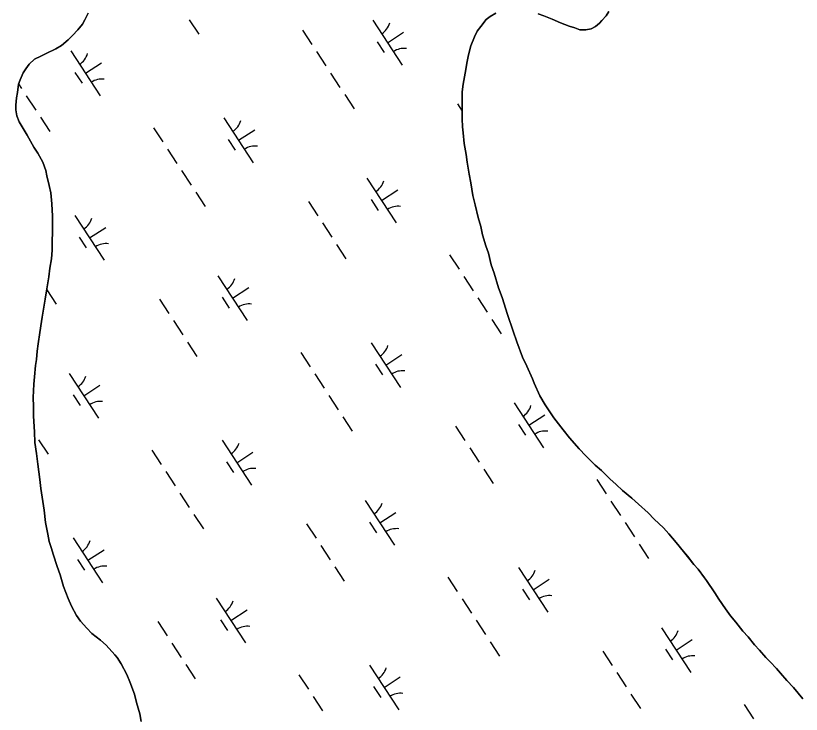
# Model space of a CAD drawing. Extents: x 3945642 to 3966284, y 206476 to 228921.
# Drawn here: x 3953849 to 3954583, y 223342 to 223994 of the extents above; entities that cross this region are included whole.
import ezdxf

# ---------------------------------------------------------------- set-up
doc = ezdxf.new("R2010")
doc.units = 0
doc.layers.add('V-TOPO-SHOR', color=7, linetype='Continuous')
doc.layers.add('V-WETL-SWMP', color=7, linetype='Continuous')

msp = doc.modelspace()

# ---------------------------------------------------------------- linework, layer by layer
at = {"layer": 'V-TOPO-SHOR'}
for points in [[(3953916.62, 223996.26), (3953913.7, 223989.99), (3953911.42, 223986.03), (3953907.17, 223980.74), (3953901.94, 223975.44), (3953898.01, 223971.47), (3953891.79, 223966.17), (3953886.54, 223962.84), (3953877.35, 223958.51), (3953872.43, 223956.18), (3953866.52, 223953.18), (3953861.61, 223948.55), (3953858.35, 223944.25), (3953856.06, 223940.61), (3953853.14, 223934.01), (3953851.52, 223930.05), (3953850.57, 223922.15), (3953849.62, 223917.2), (3953849, 223910.29), (3953849.02, 223906.01), (3953850.04, 223900.42), (3953852.38, 223894.84), (3953855.04, 223890.25), (3953859.69, 223882.38), (3953861.36, 223879.43), (3953866.01, 223871.22), (3953869.67, 223865.65), (3953874.33, 223857.12), (3953877, 223849.24), (3953878.02, 223844.3), (3953880.38, 223835.43), (3953881.73, 223828.53), (3953882.78, 223818.33), (3953883.51, 223806.82), (3953883.22, 223799.57), (3953883.26, 223792.99), (3953882.99, 223782.13), (3953883.04, 223774.89), (3953882.43, 223766.98), (3953880.83, 223758.09), (3953879.89, 223750.18), (3953877.66, 223737), (3953876.39, 223729.1), (3953873.86, 223712.3), (3953873.22, 223708.34), (3953871.64, 223698.13), (3953870.05, 223687.59), (3953869.11, 223680.67), (3953868.49, 223672.77), (3953867.54, 223667.17), (3953866.61, 223656.63), (3953866, 223649.71), (3953865.41, 223637.53), (3953865.46, 223628.98), (3953865.51, 223620.09), (3953866.59, 223605.28), (3953866.98, 223595.41), (3953868.35, 223585.21), (3953869.73, 223575.02), (3953871.46, 223560.88), (3953872.49, 223552.33), (3953874.21, 223540.16), (3953875.57, 223532.27), (3953876.96, 223520.75), (3953879, 223509.9), (3953880.35, 223503), (3953882.37, 223496.43), (3953884.04, 223491.17), (3953887.73, 223479.68), (3953890.41, 223471.79), (3953893.77, 223460.95), (3953898.11, 223449.79), (3953901.11, 223442.56), (3953905.77, 223433.7), (3953909.43, 223428.46), (3953915.39, 223421.91), (3953920.02, 223417)], [(3954266.02, 223909.77), (3954265.98, 223915.7), (3954265.94, 223922.94), (3954266.89, 223929.86), (3954268.8, 223940.4), (3954270.71, 223951.27), (3954271.99, 223957.21), (3954274.25, 223965.78), (3954277.49, 223974.02), (3954280.09, 223979.31), (3954283.36, 223983.93), (3954288.59, 223990.22), (3954292.19, 223993.2), (3954297.44, 223996.19)], [(3954336.94, 223995.77), (3954342.21, 223993.82), (3954350.13, 223990.58), (3954358.05, 223987.33), (3954365.97, 223984.09), (3954371.25, 223982.47), (3954375.86, 223980.86), (3954381.46, 223980.56), (3954386.39, 223981.58), (3954390.66, 223983.9), (3954394.26, 223986.89), (3954396.55, 223989.53), (3954400.47, 223993.84), (3954403.08, 223997.8)], [(3954584.25, 223356.06), (3954579.94, 223361.3), (3954575.63, 223366.54), (3954569.34, 223373.08), (3954563.38, 223379.96), (3954559.73, 223384.22), (3954553.77, 223390.44), (3954549.8, 223394.69), (3954543.83, 223401.57), (3954539.19, 223406.48), (3954533.23, 223414.02), (3954528.26, 223419.25), (3954521.63, 223427.44), (3954516.66, 223433.34), (3954512.01, 223439.89), (3954505.7, 223449.07), (3954502.04, 223454.98), (3954494.41, 223466.45), (3954492.42, 223469.07), (3954486.45, 223476.93), (3954482.47, 223481.52), (3954476.5, 223489.05), (3954472.85, 223493.64), (3954465.89, 223501.83), (3954458.94, 223510.02), (3954453.97, 223515.58), (3954445.36, 223523.76), (3954439.73, 223529.65), (3954430.79, 223537.83), (3954424.51, 223543.39), (3954415.91, 223550.58), (3954409.95, 223556.14), (3954404, 223561.37), (3954396.05, 223569.22), (3954390.43, 223574.12), (3954381.49, 223582.96), (3954375.2, 223589.51), (3954366.25, 223599.66), (3954360.28, 223607.19), (3954351.66, 223618.33), (3954343.69, 223630.46), (3954338.7, 223638.99), (3954333.37, 223650.81), (3954331.7, 223654.75), (3954326.36, 223666.57), (3954322.36, 223675.1), (3954317.01, 223689.22), (3954313.66, 223699.41), (3954308.31, 223714.84), (3954303.27, 223730.61), (3954299.93, 223739.81), (3954295.9, 223753.61), (3954293.22, 223761.17), (3954290.53, 223772.01), (3954288.18, 223778.91), (3954285.16, 223789.42), (3954283.47, 223796.98), (3954281.11, 223805.53), (3954278.08, 223817.36), (3954276.06, 223825.9), (3954274.01, 223837.74), (3954272.65, 223845.96), (3954270.61, 223857.14), (3954269.91, 223864.38), (3954267.87, 223874.57), (3954266.83, 223884.44), (3954266.46, 223890.03), (3954266.09, 223897.6), (3954266.06, 223902.21), (3954266.02, 223909.77)], [(3953920.02, 223417), (3953928.29, 223410.8), (3953933.58, 223406.22), (3953941.54, 223397.05), (3953943.85, 223394.43), (3953947.51, 223388.52), (3953952.83, 223378.68), (3953955.51, 223371.79), (3953959.85, 223360.29), (3953961.88, 223352.41), (3953964.9, 223341.89), (3953966.26, 223334.66)]]:
    msp.add_lwpolyline(points, dxfattribs=at)
at = {"layer": 'V-WETL-SWMP'}
for p, q in [((3954011.17, 223990.18), (3954019.94, 223976.79)), ((3954182.63, 223989.63), (3954210.03, 223947.8)), ((3954116.84, 223980.5), (3954125.61, 223967.12)), ((3954196.33, 223968.71), (3954211.39, 223978.58)), ((3954186.59, 223969.5), (3954193.17, 223959.47)), ((3953900.42, 223961.02), (3953927.82, 223919.19)), ((3954129.99, 223960.43), (3954138.76, 223947.04)), ((3953914.12, 223940.1), (3953929.18, 223949.97)), ((3953904.38, 223940.89), (3953910.95, 223930.86)), ((3954143.14, 223940.35), (3954151.91, 223926.97)), ((3953851.59, 223930.23), (3953854.5, 223925.79)), ((3954156.29, 223920.27), (3954165.06, 223906.89)), ((3953858.88, 223919.1), (3953867.65, 223905.72)), ((3954261.53, 223911.56), (3954266.05, 223904.66)), ((3953872.03, 223899.03), (3953880.8, 223885.64)), ((3954043.49, 223898.47), (3954070.89, 223856.65)), ((3953977.7, 223889.35), (3953986.47, 223875.97)), ((3954057.19, 223877.56), (3954072.25, 223887.43)), ((3954047.45, 223878.35), (3954054.03, 223868.31)), ((3953990.85, 223869.27), (3953999.62, 223855.89)), ((3954004, 223849.2), (3954012.77, 223835.81)), ((3954177.08, 223842.25), (3954204.48, 223800.42)), ((3954017.16, 223829.12), (3954025.92, 223815.74)), ((3954190.78, 223821.34), (3954205.84, 223831.2)), ((3954122.39, 223820.41), (3954131.16, 223807.03)), ((3954181.04, 223822.13), (3954187.61, 223812.09)), ((3953904.36, 223807.32), (3953931.75, 223765.5)), ((3953918.06, 223786.41), (3953933.11, 223796.27)), ((3954135.54, 223800.33), (3954144.31, 223786.95)), ((3953908.31, 223787.2), (3953914.89, 223777.16)), ((3954148.69, 223780.26), (3954157.46, 223766.88)), ((3954254.36, 223770.58), (3954263.13, 223757.2)), ((3954037.94, 223751.1), (3954065.34, 223709.27)), ((3954267.51, 223750.51), (3954276.28, 223737.12)), ((3953878.02, 223737.97), (3953886.78, 223724.59)), ((3954051.64, 223730.18), (3954066.7, 223740.05)), ((3953983.25, 223729.26), (3953992.02, 223715.87)), ((3954041.9, 223730.98), (3954048.47, 223720.94)), ((3954280.66, 223730.43), (3954289.43, 223717.05)), ((3953996.4, 223709.18), (3954005.17, 223695.8)), ((3954293.81, 223710.35), (3954302.58, 223696.97)), ((3954009.55, 223689.11), (3954018.32, 223675.72)), ((3954181.01, 223688.55), (3954208.41, 223646.73)), ((3954115.22, 223679.43), (3954123.99, 223666.05)), ((3954194.71, 223667.64), (3954209.77, 223677.51)), ((3954184.97, 223668.43), (3954191.55, 223658.4)), ((3953898.8, 223659.94), (3953926.2, 223618.12)), ((3954128.37, 223659.35), (3954137.14, 223645.97)), ((3953912.5, 223639.03), (3953927.56, 223648.9)), ((3953902.76, 223639.82), (3953909.34, 223629.79)), ((3954141.52, 223639.28), (3954150.29, 223625.9)), ((3954314.6, 223632.33), (3954342, 223590.5)), ((3954154.68, 223619.2), (3954163.44, 223605.82)), ((3954328.3, 223611.42), (3954343.36, 223621.28)), ((3954318.56, 223612.21), (3954325.13, 223602.17)), ((3954259.91, 223610.49), (3954268.68, 223597.11)), ((3953870.41, 223597.96), (3953879.18, 223584.57)), ((3954041.88, 223597.4), (3954069.28, 223555.58)), ((3954273.06, 223590.42), (3954281.83, 223577.03)), ((3953976.08, 223588.28), (3953984.85, 223574.9)), ((3954055.58, 223576.49), (3954070.63, 223586.35)), ((3954045.83, 223577.28), (3954052.41, 223567.24)), ((3953989.23, 223568.2), (3953998, 223554.82)), ((3954286.21, 223570.34), (3954294.98, 223556.96)), ((3954391.88, 223560.66), (3954400.65, 223547.28)), ((3954002.39, 223548.13), (3954011.15, 223534.74)), ((3954175.46, 223541.18), (3954202.86, 223499.35)), ((3954405.03, 223540.59), (3954413.8, 223527.2)), ((3954015.54, 223528.05), (3954024.31, 223514.67)), ((3954189.16, 223520.27), (3954204.22, 223530.13)), ((3954120.77, 223519.34), (3954129.54, 223505.96)), ((3954179.42, 223521.06), (3954186, 223511.02)), ((3954418.18, 223520.51), (3954426.95, 223507.13)), ((3953902.74, 223506.25), (3953930.14, 223464.43)), ((3953916.44, 223485.34), (3953931.49, 223495.2)), ((3954133.92, 223499.26), (3954142.69, 223485.88)), ((3954431.34, 223500.44), (3954440.1, 223487.05)), ((3953906.7, 223486.13), (3953913.27, 223476.09)), ((3954147.07, 223479.19), (3954155.84, 223465.8)), ((3954318.54, 223478.64), (3954345.93, 223436.81)), ((3954252.74, 223469.51), (3954261.51, 223456.13)), ((3954332.23, 223457.72), (3954347.29, 223467.59)), ((3954322.49, 223458.51), (3954329.07, 223448.48)), ((3954036.32, 223450.03), (3954063.72, 223408.2)), ((3954265.89, 223449.44), (3954274.66, 223436.05)), ((3954050.02, 223429.11), (3954065.08, 223438.98)), ((3953981.63, 223428.19), (3953990.4, 223414.8)), ((3954040.28, 223429.9), (3954046.86, 223419.87)), ((3954279.04, 223429.36), (3954287.81, 223415.98)), ((3954452.12, 223422.41), (3954479.52, 223380.59)), ((3953994.78, 223408.11), (3954003.55, 223394.73)), ((3954292.2, 223409.28), (3954300.96, 223395.9)), ((3954465.82, 223401.5), (3954480.88, 223411.36)), ((3954397.43, 223400.57), (3954406.2, 223387.19)), ((3954456.08, 223402.29), (3954462.65, 223392.25)), ((3954007.93, 223388.04), (3954016.7, 223374.65)), ((3954179.4, 223387.48), (3954206.8, 223345.66)), ((3954113.6, 223378.36), (3954122.37, 223364.98)), ((3954193.1, 223366.57), (3954208.15, 223376.44)), ((3954410.58, 223380.5), (3954419.35, 223367.11)), ((3954183.35, 223367.36), (3954189.93, 223357.33)), ((3954126.75, 223358.28), (3954135.52, 223344.9)), ((3954423.73, 223360.42), (3954432.5, 223347.04)), ((3954529.4, 223350.74), (3954538.17, 223337.36))]:
    msp.add_line(p, q, dxfattribs=at)
for points in [[(3953876.96, 223520.76), (3953875.57, 223532.27), (3953874.21, 223540.16), (3953872.49, 223552.33), (3953871.46, 223560.88), (3953869.73, 223575.02), (3953868.35, 223585.21), (3953866.97, 223595.41), (3953866.59, 223605.28), (3953865.51, 223620.09), (3953865.46, 223628.97), (3953865.41, 223637.53), (3953866, 223649.71), (3953866.62, 223656.63), (3953867.54, 223667.17), (3953868.5, 223672.77), (3953869.11, 223680.67), (3953870.05, 223687.59), (3953871.64, 223698.13), (3953873.22, 223708.34), (3953873.86, 223712.3), (3953876.39, 223729.1), (3953877.66, 223737), (3953879.89, 223750.18), (3953880.83, 223758.09), (3953882.42, 223766.98), (3953883.04, 223774.89), (3953882.99, 223782.13), (3953883.26, 223792.99), (3953883.22, 223799.57), (3953883.51, 223806.81), (3953882.78, 223818.33), (3953881.73, 223828.53), (3953880.38, 223835.43), (3953878.02, 223844.3), (3953877, 223849.24), (3953874.33, 223857.12), (3953869.67, 223865.65), (3953866.01, 223871.22), (3953861.36, 223879.42), (3953859.69, 223882.38), (3953855.04, 223890.25), (3953852.38, 223894.84), (3953850.04, 223900.42), (3953849.02, 223906.01), (3953849, 223910.29), (3953849.62, 223917.21), (3953850.57, 223922.15), (3953851.52, 223930.05), (3953853.14, 223934.01), (3953856.06, 223940.61), (3953858.34, 223944.25), (3953861.61, 223948.54), (3953866.52, 223953.18), (3953872.43, 223956.18), (3953877.35, 223958.51), (3953886.54, 223962.84), (3953891.79, 223966.17), (3953898.01, 223971.47), (3953901.94, 223975.44), (3953907.17, 223980.74), (3953911.42, 223986.03), (3953913.7, 223989.99), (3953916.62, 223996.26)], [(3954297.44, 223996.19), (3954292.19, 223993.2), (3954288.59, 223990.22), (3954283.36, 223983.93), (3954280.09, 223979.31), (3954277.49, 223974.02), (3954274.25, 223965.78), (3954271.99, 223957.21), (3954270.71, 223951.27), (3954268.8, 223940.4), (3954266.89, 223929.86), (3954265.94, 223922.94), (3954265.98, 223915.7), (3954266.02, 223909.77), (3954266.06, 223902.21), (3954266.09, 223897.6), (3954266.46, 223890.03), (3954266.83, 223884.44), (3954267.87, 223874.57), (3954269.91, 223864.38), (3954270.61, 223857.14), (3954272.65, 223845.96), (3954274.01, 223837.74), (3954276.06, 223825.9), (3954278.08, 223817.36), (3954281.11, 223805.53), (3954283.47, 223796.98), (3954285.16, 223789.42), (3954288.18, 223778.91), (3954290.52, 223772.01), (3954293.22, 223761.16), (3954295.9, 223753.61), (3954299.93, 223739.81), (3954303.27, 223730.61), (3954308.31, 223714.84), (3954313.66, 223699.41), (3954317.01, 223689.22), (3954322.36, 223675.1), (3954326.36, 223666.57), (3954331.7, 223654.75), (3954333.37, 223650.81), (3954338.7, 223638.99), (3954343.69, 223630.46), (3954351.66, 223618.33), (3954360.28, 223607.19)], [(3954403.08, 223997.8), (3954400.47, 223993.84), (3954396.55, 223989.53), (3954394.26, 223986.89), (3954390.66, 223983.9), (3954386.39, 223981.58), (3954381.46, 223980.56), (3954375.86, 223980.86), (3954371.25, 223982.47), (3954365.97, 223984.09), (3954358.05, 223987.33), (3954350.13, 223990.58), (3954342.21, 223993.82), (3954336.94, 223995.77)], [(3954360.28, 223607.19), (3954366.25, 223599.66), (3954375.2, 223589.51), (3954381.49, 223582.96), (3954390.43, 223574.13), (3954396.05, 223569.22), (3954404, 223561.37), (3954409.95, 223556.14), (3954415.91, 223550.58), (3954424.51, 223543.39), (3954430.8, 223537.83), (3954439.73, 223529.65), (3954445.36, 223523.76), (3954453.97, 223515.58), (3954458.94, 223510.02), (3954465.9, 223501.83), (3954472.85, 223493.64), (3954476.5, 223489.06), (3954482.47, 223481.52), (3954486.45, 223476.94), (3954492.42, 223469.07), (3954494.41, 223466.45), (3954502.05, 223454.98), (3954505.7, 223449.07), (3954512.01, 223439.89), (3954516.66, 223433.34), (3954521.63, 223427.44), (3954528.26, 223419.25), (3954533.23, 223414.02), (3954539.19, 223406.48), (3954543.83, 223401.57), (3954549.8, 223394.69), (3954553.77, 223390.44), (3954559.73, 223384.22), (3954563.38, 223379.96), (3954569.34, 223373.09), (3954575.63, 223366.54), (3954579.94, 223361.3), (3954584.25, 223356.06)], [(3953966.26, 223334.66), (3953964.9, 223341.89), (3953961.88, 223352.41), (3953959.85, 223360.29), (3953955.51, 223371.79), (3953952.83, 223378.68), (3953947.51, 223388.53), (3953943.85, 223394.43), (3953941.54, 223397.05), (3953933.58, 223406.22), (3953928.29, 223410.8), (3953920.02, 223417), (3953915.39, 223421.91), (3953909.43, 223428.46), (3953905.77, 223433.7), (3953901.11, 223442.56), (3953898.11, 223449.79), (3953893.77, 223460.95), (3953890.41, 223471.79), (3953887.73, 223479.68), (3953884.04, 223491.17), (3953882.37, 223496.43), (3953880.35, 223503), (3953879, 223509.9), (3953876.96, 223520.76)]]:
    msp.add_lwpolyline(points, dxfattribs=at)
for centre, start, end in [((3954181.39, 223991.95), 302.45745, 344.00111), ((3953899.18, 223963.34), 302.45745, 344.00111), ((3954211.67, 223945.74), 82.45745, 124.00111), ((3953929.46, 223917.13), 82.45745, 124.00111), ((3954042.26, 223900.8), 302.45745, 344.00111), ((3954072.53, 223854.59), 82.45745, 124.00111), ((3954175.84, 223844.57), 302.45745, 344.00111), ((3954206.11, 223798.36), 82.45745, 124.00111), ((3953903.12, 223809.65), 302.45745, 344.00111), ((3953933.39, 223763.44), 82.45745, 124.00111), ((3954036.7, 223753.42), 302.45745, 344.00111), ((3954066.98, 223707.21), 82.45745, 124.00111), ((3954179.78, 223690.88), 302.45745, 344.00111), ((3953897.56, 223662.27), 302.45745, 344.00111), ((3954210.05, 223644.67), 82.45745, 124.00111), ((3953927.84, 223616.06), 82.45745, 124.00111), ((3954313.36, 223634.65), 302.45745, 344.00111), ((3954343.63, 223588.44), 82.45745, 124.00111), ((3954040.64, 223599.73), 302.45745, 344.00111), ((3954070.91, 223553.52), 82.45745, 124.00111), ((3954174.22, 223543.5), 302.45745, 344.00111), ((3954204.5, 223497.29), 82.45745, 124.00111), ((3953901.5, 223508.57), 302.45745, 344.00111), ((3953931.77, 223462.36), 82.45745, 124.00111), ((3954317.3, 223480.96), 302.45745, 344.00111), ((3954347.57, 223434.75), 82.45745, 124.00111), ((3954035.08, 223452.35), 302.45745, 344.00111), ((3954065.36, 223406.14), 82.45745, 124.00111), ((3954450.88, 223424.73), 302.45745, 344.00111), ((3954481.16, 223378.52), 82.45745, 124.00111), ((3954178.16, 223389.81), 302.45745, 344.00111), ((3954208.43, 223343.6), 82.45745, 124.00111)]:
    msp.add_arc(centre, 17.62, start, end, dxfattribs=at)

doc.saveas('drawing.dxf')
